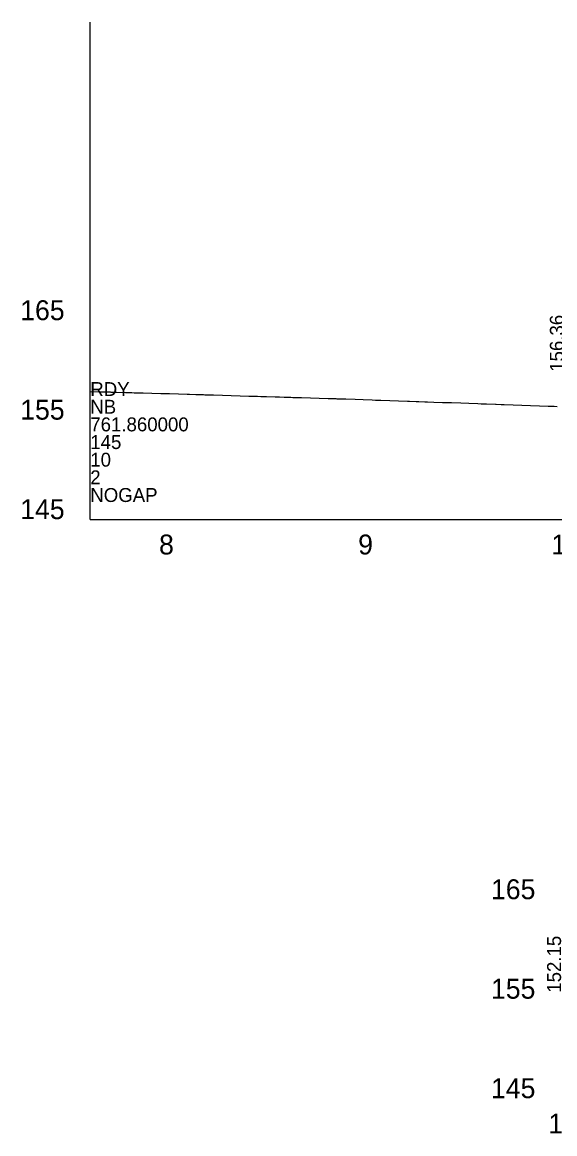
# Model space of a CAD drawing. Extents: x 573468 to 580768, y -57414 to -51768.
# Drawn here: x 573498 to 573765, y -54000 to -53441 of the extents above; entities that cross this region are included whole.
import ezdxf

# ---------------------------------------------------------------- set-up
doc = ezdxf.new("R2010")
doc.units = 0
for name, color, linetype in [('Exist Profile Cell', 7, 'Continuous'), ('Exist Vertical Profile Ground Line', 7, 'Continuous'), ('Exist Vertical Profile Horizontal Axis Label Major', 7, 'Continuous'), ('Exist Vertical Profile Vertical Axis Label', 7, 'Continuous'), ('Prop VPI Label', 7, 'Continuous')]:
    doc.layers.add(name, color=color, linetype=linetype)

msp = doc.modelspace()

# ---------------------------------------------------------------- linework, layer by layer
at = {"layer": 'Exist Profile Cell'}
for q in [(573531.99, -53441.24), (576075.95, -53691.24), (573531.99, -53691.24)]:
    msp.add_line((573531.99, -53691.24), q, dxfattribs=at)
at = {"layer": 'Exist Vertical Profile Ground Line'}
msp.add_lwpolyline([(573531.99, -53626.85), (573536.42, -53626.96), (573540.85, -53627.07), (573541.99, -53627.09), (573542.37, -53627.1), (573545.27, -53627.18), (573549.7, -53627.31), (573551.72, -53627.36), (573552.82, -53627.39), (573554.12, -53627.43), (573558.55, -53627.55), (573562.97, -53627.67), (573567.4, -53627.8), (573571.82, -53627.92), (573576.25, -53628.05), (573580.68, -53628.17), (573581.2, -53628.19), (573581.79, -53628.2), (573585.1, -53628.3), (573588.8, -53628.42), (573589.53, -53628.44), (573591.36, -53628.49), (573593.95, -53628.57), (573598.38, -53628.7), (573602.8, -53628.84), (573607.23, -53628.98), (573611.65, -53629.12), (573616.08, -53629.26), (573617.62, -53629.3), (573619.1, -53629.34), (573620.5, -53629.38), (573624.93, -53629.51), (573626.99, -53629.57), (573629.35, -53629.65), (573632.85, -53629.77), (573633.78, -53629.8), (573638.21, -53629.93), (573642.63, -53630.06), (573647.06, -53630.19), (573651.48, -53630.32), (573655.38, -53630.43), (573655.91, -53630.45), (573657.52, -53630.51), (573660.33, -53630.61), (573665.03, -53630.77), (573669.18, -53630.91), (573673.61, -53631.07), (573675.38, -53631.13), (573678.03, -53631.22), (573682.46, -53631.38), (573686.89, -53631.53), (573691.31, -53631.69), (573692.34, -53631.73), (573695.74, -53631.85), (573697.14, -53631.89), (573700.16, -53632.01), (573701.38, -53632.05), (573704.59, -53632.16), (573709.01, -53632.3), (573713.44, -53632.45), (573718.16, -53632.61), (573722.29, -53632.76), (573726.71, -53632.93), (573728.33, -53632.99), (573731.14, -53633.08), (573735.56, -53633.23), (573736.02, -53633.24), (573738.53, -53633.32), (573739.99, -53633.37), (573744.42, -53633.53), (573748.84, -53633.69), (573753.27, -53633.85), (573757.69, -53634.01), (573762.12, -53634.17), (573763.72, -53634.23), (573765.07, -53634.27), (573766.54, -53634.33)], dxfattribs=at)

# ---------------------------------------------------------------- texts
at = {"layer": 'Exist Profile Cell'}
for s, p in [('RDY', (573531.99, -53629.13)), ('NB', (573531.99, -53638)), ('761.860000', (573531.99, -53646.87)), ('145', (573531.99, -53655.75)), ('10', (573531.99, -53664.62)), ('2', (573531.99, -53673.5)), ('NOGAP', (573531.99, -53682.37))]:
    msp.add_text(s, height=7, dxfattribs=at).set_placement(p)
at = {"layer": 'Exist Vertical Profile Horizontal Axis Label Major'}
for s, p in [('8', (573566.55, -53708.74)), ('9', (573666.6, -53708.74)), ('10', (573763.71, -53708.74)), ('10', (573762.15, -53999.77))]:
    msp.add_text(s, height=10, dxfattribs=at).set_placement(p)
at = {"layer": 'Exist Vertical Profile Vertical Axis Label'}
for s, p in [('165', (573496.78, -53590.99)), ('155', (573496.78, -53640.99)), ('145', (573496.78, -53690.99)), ('165', (573733.35, -53882.02)), ('155', (573733.35, -53932.02)), ('145', (573733.35, -53982.02))]:
    msp.add_text(s, height=10, dxfattribs=at).set_placement(p)
at = {"layer": 'Prop VPI Label'}
for s, p in [('156.36', (573769.94, -53616.94)), ('152.15', (573768.56, -53929.02))]:
    msp.add_text(s, height=7, rotation=90, dxfattribs=at).set_placement(p)

doc.saveas('drawing.dxf')
